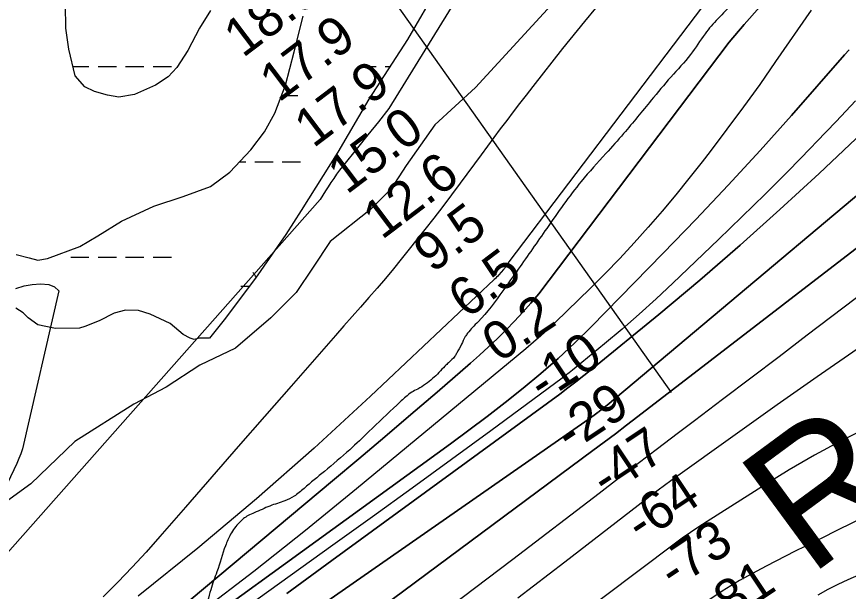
# Model space of a CAD drawing. Extents: x 3445503 to 3483459, y 540493 to 566012.
# Drawn here: x 3477383 to 3478837, y 554379 to 555383 of the extents above; entities that cross this region are included whole.
import ezdxf

# ---------------------------------------------------------------- set-up
doc = ezdxf.new("R2010")
doc.units = 0
for name, color, linetype in [('V-RIVR-EDGE', 7, 'Continuous'), ('V-RIVR-IDEN', 7, 'Continuous'), ('V-RIVR-RANG', 7, 'Continuous'), ('V-SITE-VEGE', 7, 'Continuous'), ('V-TOPO-DPTH', 7, 'Continuous'), ('V-TOPO-MAJR', 7, 'Continuous'), ('V-TOPO-MINR', 7, 'Continuous'), ('V-TOPO-WATR', 7, 'Continuous'), ('V-WETL-SWMP', 7, 'Continuous')]:
    doc.layers.add(name, color=color, linetype=linetype)

msp = doc.modelspace()

# ---------------------------------------------------------------- linework, layer by layer
at = {"layer": 'V-RIVR-EDGE'}
for points in [[(3479048.2, 555952.9), (3479035.5, 555929.1), (3479023.5, 555904.1), (3479010.7, 555876.2), (3479006.3, 555866.2), (3478998.4, 555856.1), (3478994.3, 555845.7), (3478986.8, 555833.8), (3478978.2, 555819.7), (3478958, 555784.7), (3478947.9, 555770.2), (3478932.2, 555753.1), (3478918.8, 555740.9), (3478904.2, 555732.3), (3478893.8, 555724.9), (3478877.7, 555710.1), (3478852, 555684.4), (3478832.2, 555664), (3478812.8, 555641.3), (3478795.9, 555618.3), (3478789.6, 555600), (3478781.7, 555566.9), (3478780.1, 555550.1), (3478779.4, 555539.3), (3478777.5, 555533.8), (3478773, 555526.7), (3478771.1, 555522.2), (3478770.7, 555518.1), (3478770.7, 555514), (3478769.2, 555509.6), (3478765.1, 555505.8), (3478745.7, 555497), (3478721.1, 555481.4), (3478695, 555459.1), (3478670.7, 555439.8), (3478652.4, 555424.6), (3478635.6, 555406.3), (3478608.7, 555378.9), (3478586.3, 555352.5), (3478560.9, 555316.4), (3478526.5, 555277), (3478492.2, 555236.5), (3478444, 555178.5), (3478413, 555143.6), (3478370, 555094.9), (3478309.5, 555012.7), (3478259.8, 554941.7), (3478232.9, 554903.8), (3478189.5, 554849.5), (3478171.2, 554829.8), (3478167.1, 554823.8), (3478160.7, 554810.4)], [(3478160.7, 554810.4), (3478152.3, 554795), (3478149, 554789.4), (3478137.8, 554778.3), (3478131.7, 554772.4)], [(3478131.7, 554772.4), (3478110.1, 554750.4), (3478097.8, 554740.8), (3478084, 554732.2), (3478073.6, 554726.7), (3478063.1, 554718.5), (3478047.8, 554704.4), (3477998.9, 554657.9), (3477965.3, 554626.4), (3477920.9, 554588.5), (3477885.4, 554558.8), (3477867.9, 554545), (3477851.8, 554537.3), (3477825.7, 554528), (3477798.5, 554516.2), (3477787.7, 554511.3), (3477772.4, 554499.5), (3477757.1, 554478.6), (3477748.1, 554458.6), (3477733.1, 554413.1), (3477722.2, 554381.9), (3477716.6, 554362.5), (3477705.7, 554345.8), (3477695.7, 554336.1), (3477672.5, 554322), (3477640.8, 554307.6), (3477625.9, 554300.9), (3477613.2, 554293.9), (3477597.2, 554285)]]:
    msp.add_spline(points, degree=3, dxfattribs=at)
at = {"layer": 'V-RIVR-RANG'}
msp.add_line((3477717.9, 555868.5), (3478527.1, 554726), dxfattribs=at)
at = {"layer": 'V-SITE-VEGE'}
msp.add_lwpolyline([(3478752.4, 555959.5), (3478613.5, 555785.1), (3478569.2, 555731.9), (3478527.8, 555678.6), (3478474.6, 555610.6), (3478412.5, 555533.8), (3478323.9, 555409.6), (3478185, 555258.8), (3478114.1, 555193.7), (3478063.8, 555122.8), (3478037.2, 555081.4), (3478001.8, 555045.9), (3477930.8, 554989.7), (3477901.3, 554945.3), (3477871.7, 554901), (3477827.4, 554856.6), (3477765.3, 554803.4), (3477703.3, 554773.9), (3477644.2, 554735.4), (3477588, 554705.8), (3477484.6, 554640.8), (3477407.8, 554566.9), (3477322.1, 554504.8)], dxfattribs=at)
at = {"layer": 'V-TOPO-DPTH'}
for points in [[(3479714.2, 555705.4), (3479634.4, 555632.4), (3479553.6, 555560.6), (3479472, 555489.6), (3479178.5, 555238), (3479153.5, 555216.7), (3479128.4, 555195.7), (3479103.1, 555174.8), (3479077.6, 555154.2), (3479052, 555133.7), (3479026.3, 555113.3), (3479000.4, 555093.1), (3478974.5, 555073.1), (3478468.6, 554684.1), (3478449.1, 554669.1), (3478429.5, 554654.3), (3478409.9, 554639.5), (3478390.2, 554624.8), (3477593.7, 554034.2)], [(3477593.7, 554034.2), (3478390.2, 554624.8), (3478409.9, 554639.5), (3478429.5, 554654.3), (3478449.1, 554669.1), (3478468.6, 554684.1), (3478974.5, 555073.1), (3479000.4, 555093.1), (3479026.3, 555113.3), (3479052, 555133.7), (3479077.6, 555154.2), (3479103.1, 555174.8), (3479128.4, 555195.7), (3479153.5, 555216.7), (3479178.5, 555238), (3479472, 555489.6), (3479553.6, 555560.6), (3479634.4, 555632.4), (3479714.2, 555705.4)], [(3478840.8, 555578.7), (3478833.6, 555570.6), (3478826.4, 555562.5), (3478819.2, 555554.4), (3478654.7, 555368.7), (3478628.5, 555338.2), (3478295.6, 554898.8), (3478282, 554882.4), (3478268, 554866.3), (3478253.5, 554850.7), (3478238.7, 554835.4), (3478223.4, 554820.5), (3478208, 554805.9), (3478192.2, 554791.5), (3478176.2, 554777.4), (3478117.8, 554727), (3478072.3, 554687.9), (3478026.7, 554649), (3477980.9, 554610.3), (3477935.1, 554571.7), (3477563.1, 554260.6)], [(3477563.1, 554260.6), (3477935.1, 554571.7), (3477980.9, 554610.3), (3478026.7, 554649), (3478072.3, 554687.9), (3478117.8, 554727), (3478176.2, 554777.4), (3478192.2, 554791.5), (3478208, 554805.9), (3478223.4, 554820.5), (3478238.7, 554835.4), (3478253.5, 554850.7), (3478268, 554866.3), (3478282, 554882.4), (3478295.6, 554898.8), (3478628.5, 555338.2), (3478654.7, 555368.7), (3478819.2, 555554.4), (3478826.4, 555562.5), (3478833.6, 555570.6), (3478840.8, 555578.7)], [(3478413.9, 555421.2), (3478375.4, 555374.2), (3478337.3, 555326.7), (3478285.1, 555260.3), (3478273.6, 555245.6), (3478262.2, 555230.9), (3478250.9, 555216.1), (3478239.6, 555201.3), (3478228.4, 555186.4), (3478217.3, 555171.4), (3478206.2, 555156.5), (3478195.1, 555141.5), (3478158.4, 555091.7), (3478143.2, 555071.3), (3478127.8, 555051), (3478112.2, 555030.9), (3478096.4, 555010.9), (3478055.3, 554959.1), (3478041.5, 554942.1), (3478027.5, 554925.1), (3478013.2, 554908.4), (3477998.7, 554891.9), (3477984.1, 554875.4), (3477969.6, 554859), (3477955, 554842.5), (3477940.5, 554826), (3477862.6, 554737.3), (3477816.3, 554684.6), (3477770.1, 554631.8), (3477724, 554578.9), (3477678, 554526), (3477633.4, 554474.5), (3477609.4, 554447.6), (3477585, 554421), (3477559.9, 554395.1), (3477534.3, 554369.6)], [(3477464.8, 554146.5), (3478141.3, 554636.6), (3478173.5, 554660.3), (3478205.5, 554684.4), (3478237.1, 554708.9), (3478268.5, 554733.8), (3478299.2, 554759.4), (3478329.3, 554785.8), (3478358.5, 554813.1), (3478387, 554841.1), (3478513.1, 554969.3), (3478570.4, 555028.4), (3478627, 555088.2), (3478682.6, 555148.9), (3478737.5, 555210.2), (3478830.2, 555315.6), (3478838.2, 555324.8)], [(3477464.8, 554146.5), (3478141.3, 554636.6), (3478173.5, 554660.3), (3478205.5, 554684.4), (3478237.1, 554708.9), (3478268.5, 554733.8), (3478299.2, 554759.4), (3478329.3, 554785.8), (3478358.5, 554813.1), (3478387, 554841.1), (3478513.1, 554969.3), (3478570.4, 555028.4), (3478627, 555088.2), (3478682.6, 555148.9), (3478737.5, 555210.2), (3478830.2, 555315.6), (3478838.2, 555324.8)], [(3479010.5, 555321.1), (3478785.6, 555108.8), (3478717.1, 555045.6), (3478647.7, 554983.3), (3478577, 554922.5), (3478505.4, 554862.6), (3478388.5, 554767), (3478374.6, 554755.9), (3478360.6, 554744.9), (3478346.5, 554734.1), (3478332.2, 554723.5), (3477934, 554432.7), (3477855.2, 554375.4)], [(3477855.2, 554375.4), (3477934, 554432.7), (3478332.2, 554723.5), (3478346.5, 554734.1), (3478360.6, 554744.9), (3478374.6, 554755.9), (3478388.5, 554767), (3478505.4, 554862.6), (3478577, 554922.5), (3478647.7, 554983.3), (3478717.1, 555045.6), (3478785.6, 555108.8), (3479010.5, 555321.1)], [(3479073.1, 555255.9), (3478415.4, 554704.4), (3478412.9, 554702.4), (3478410.5, 554700.4), (3478408, 554698.4), (3478405.5, 554696.4), (3478401.2, 554693), (3478400.9, 554692.8), (3478400.1, 554692.2), (3478399.7, 554691.9), (3478392.4, 554686.5), (3478388.3, 554683.6), (3478384.2, 554680.6), (3478380.1, 554677.7), (3478376, 554674.9), (3477501.2, 554066.2)], [(3477501.2, 554066.2), (3478376, 554674.9), (3478380.1, 554677.7), (3478384.2, 554680.6), (3478388.3, 554683.6), (3478392.4, 554686.5), (3478399.7, 554691.9), (3478400.1, 554692.2), (3478400.9, 554692.8), (3478401.2, 554693), (3478405.5, 554696.4), (3478408, 554698.4), (3478410.5, 554700.4), (3478412.9, 554702.4), (3478415.4, 554704.4), (3479073.1, 555255.9)]]:
    msp.add_lwpolyline(points, dxfattribs=at)
at = {"layer": 'V-TOPO-MAJR'}
msp.add_lwpolyline([(3479733.5, 555567.4), (3479671.7, 555519.5), (3479225.2, 555175.1), (3479200.1, 555155.8), (3479174.9, 555136.5), (3479149.7, 555117.3), (3479124.4, 555098.1), (3478764.9, 554826.2), (3478715.6, 554788.8), (3478666.3, 554751.5), (3478617, 554714.2), (3478567.7, 554676.9), (3478537.4, 554653.9), (3478503.3, 554628), (3478469.2, 554602.1), (3478435.1, 554576.1), (3478401.1, 554550.1), (3478250.1, 554434.6), (3478140.2, 554351.3)], dxfattribs=at)
at = {"layer": 'V-TOPO-MINR'}
for points in [[(3478501.7, 555979.7), (3478033.5, 555222.1), (3478015.3, 555199.1), (3477997, 555176.2), (3477978.7, 555153.3), (3477952.9, 555121.1), (3477947.5, 555114.2), (3477942.3, 555107.2), (3477937.3, 555100.1), (3477932.4, 555092.9), (3477927.6, 555085.6), (3477922.9, 555078.2), (3477918.3, 555070.8), (3477913.8, 555063.3), (3477321.4, 554395.6)], [(3479714.2, 555705.4), (3479634.4, 555632.4), (3479553.6, 555560.6), (3479472, 555489.6), (3479178.5, 555238), (3479153.5, 555216.7), (3479128.4, 555195.7), (3479103.1, 555174.8), (3479077.6, 555154.2), (3479052, 555133.7), (3479026.3, 555113.3), (3479000.4, 555093.1), (3478974.5, 555073.1), (3478468.6, 554684.1), (3478449.1, 554669.1), (3478429.5, 554654.3), (3478409.9, 554639.5), (3478390.2, 554624.8), (3477593.7, 554034.2)], [(3478764.6, 555641.8), (3478243.4, 554954.2), (3478241, 554950.4), (3478239.7, 554948.5), (3478237.1, 554944.8), (3478235.7, 554943), (3478234.3, 554941.3), (3478225.9, 554931.8), (3478223.9, 554929.6), (3478221.8, 554927.4), (3478219.8, 554925.4), (3478217.6, 554923.3), (3478001.6, 554719.9), (3477902.8, 554629.3), (3477802.4, 554540.6), (3477699.7, 554454.6), (3477595.4, 554370.4)], [(3478413.9, 555421.2), (3478375.4, 555374.2), (3478337.3, 555326.7), (3478285.1, 555260.3), (3478273.6, 555245.6), (3478262.2, 555230.9), (3478250.9, 555216.1), (3478239.6, 555201.3), (3478228.4, 555186.4), (3478217.3, 555171.4), (3478206.2, 555156.5), (3478195.1, 555141.5), (3478158.4, 555091.7), (3478143.2, 555071.3), (3478127.8, 555051), (3478112.2, 555030.9), (3478096.4, 555010.9), (3478055.3, 554959.1), (3478041.5, 554942.1), (3478027.5, 554925.1), (3478013.2, 554908.4), (3477998.7, 554891.9), (3477984.1, 554875.4), (3477969.6, 554859), (3477955, 554842.5), (3477940.5, 554826), (3477862.6, 554737.3), (3477816.3, 554684.6), (3477770.1, 554631.8), (3477724, 554578.9), (3477678, 554526), (3477633.4, 554474.5), (3477609.4, 554447.6), (3477585, 554421), (3477559.9, 554395.1), (3477534.3, 554369.6)], [(3478771.8, 555393.8), (3478709.7, 555304), (3478681.8, 555264.2), (3478653.5, 555224.8), (3478624.6, 555185.9), (3478595.2, 555147.3), (3478581.1, 555128.9), (3478558.2, 555099.9), (3478535, 555071.2), (3478511.2, 555042.8), (3478487.1, 555014.8), (3478462.4, 554987.3), (3478437.3, 554960.3), (3478411.5, 554933.8), (3478385.3, 554907.7), (3478324.8, 554849), (3478312.2, 554837.1), (3478299.4, 554825.3), (3478286.4, 554813.9), (3478273.1, 554802.7), (3477977.2, 554558.1), (3477887.8, 554485.5), (3477797.6, 554413.9), (3477706.2, 554343.8)], [(3479718.5, 555381.5), (3479666.9, 555352.3), (3479616.6, 555320.5), (3479286.9, 555094), (3479261.4, 555076.6), (3479235.8, 555059.1), (3479210.1, 555041.8), (3479184.4, 555024.5), (3478923, 554849.6), (3478852.4, 554801.8), (3478782.1, 554753.6), (3478712.3, 554704.7), (3478642.8, 554655.3), (3478526.7, 554572), (3478515.5, 554563.9), (3478504.4, 554555.7), (3478493.4, 554547.5), (3478482.5, 554539.1), (3478341, 554429.9), (3478259.3, 554367.1)], [(3478838.2, 555324.8), (3478830.2, 555315.6), (3478737.5, 555210.2), (3478682.6, 555148.9), (3478627, 555088.2), (3478570.4, 555028.4), (3478513.1, 554969.3), (3478387, 554841.1), (3478358.5, 554813.1), (3478329.3, 554785.8), (3478299.2, 554759.4), (3478268.5, 554733.8), (3478237.1, 554708.9), (3478205.5, 554684.4), (3478173.5, 554660.3), (3478141.3, 554636.6), (3477464.8, 554146.5)], [(3479010.5, 555321.1), (3478785.6, 555108.8), (3478717.1, 555045.6), (3478647.7, 554983.3), (3478577, 554922.5), (3478505.4, 554862.6), (3478388.5, 554767), (3478374.6, 554755.9), (3478360.6, 554744.9), (3478346.5, 554734.1), (3478332.2, 554723.5), (3477934, 554432.7), (3477855.2, 554375.4)], [(3479073.1, 555255.9), (3478415.4, 554704.4), (3478412.9, 554702.4), (3478410.5, 554700.4), (3478408, 554698.4), (3478405.5, 554696.4), (3478401.2, 554693), (3478400.9, 554692.8), (3478400.1, 554692.2), (3478399.7, 554691.9), (3478392.4, 554686.5), (3478388.3, 554683.6), (3478384.2, 554680.6), (3478380.1, 554677.7), (3478376, 554674.9), (3477501.2, 554066.2)], [(3478849.3, 555235.7), (3478815.4, 555199.7), (3478781.3, 555164), (3478771.1, 555153.4), (3478731.3, 555112.9), (3478691.3, 555072.7), (3478650.8, 555032.9), (3478610, 554993.5), (3478530.2, 554917.2), (3478501, 554889.9), (3478471.4, 554863), (3478441.2, 554836.9), (3478410.6, 554811.2), (3478360.8, 554770.3), (3478354.8, 554765.4), (3478348.7, 554760.6), (3478342.5, 554755.9), (3478336.3, 554751.3), (3478211.6, 554659.5), (3478142.9, 554609.2), (3478074.1, 554559), (3478005.1, 554509.1), (3477936, 554459.4), (3477492.4, 554141.3)], [(3477381.9, 554908.1), (3477396, 554912.3), (3477410.3, 554915.1), (3477424.8, 554915.8), (3477439.5, 554915.1), (3477449.5, 554910.5), (3477456.5, 554904), (3477393, 554627.7), (3477390.1, 554619.1), (3477386.8, 554610.7), (3477383.2, 554602.5), (3477317.4, 554465.1)], [(3478867.5, 554663.4), (3478822.1, 554640.5), (3478777.4, 554616.6), (3478733.5, 554591.2), (3478690.1, 554564.7), (3478589.8, 554501), (3478575.2, 554491.5), (3478560.7, 554481.7), (3478546.4, 554471.6), (3478532.3, 554461.2), (3478226.6, 554231.7)], [(3479689.3, 554609.6), (3479682.1, 554609), (3479622.2, 554606.4), (3479607.5, 554605.9), (3479592.8, 554605.6), (3479578.1, 554605.7), (3479563.3, 554605.9), (3479540.9, 554606.5), (3479537.4, 554606.5), (3479533.9, 554606.2), (3479530.4, 554605.8), (3479527, 554605.1), (3479523.5, 554604.3), (3479520.1, 554603.3), (3479516.7, 554602.3), (3479513.4, 554601.2), (3478910.4, 554426.2), (3478891.5, 554420.5), (3478872.8, 554414.1), (3478854.3, 554407.2), (3478836.1, 554399.4), (3478818.2, 554391.1), (3478800.7, 554382), (3478783.5, 554372.2)], [(3478959.1, 554555.3), (3478812, 554482.8), (3478795, 554474.4), (3478778, 554466), (3478761, 554457.6), (3478743.9, 554449.2), (3478727, 554440.7), (3478710.1, 554432), (3478693.3, 554423.1), (3478676.7, 554414.1), (3478646.8, 554397.7), (3478639, 554393.3), (3478631.3, 554388.7), (3478623.7, 554384), (3478616.2, 554379.1), (3477965, 553944.3)]]:
    msp.add_lwpolyline(points, dxfattribs=at)
at = {"layer": 'V-TOPO-WATR'}
msp.add_lwpolyline([(3478840.8, 555578.7), (3478833.6, 555570.6), (3478826.4, 555562.5), (3478819.2, 555554.4), (3478654.7, 555368.7), (3478628.5, 555338.2), (3478295.6, 554898.8), (3478282, 554882.4), (3478268, 554866.3), (3478253.5, 554850.7), (3478238.7, 554835.4), (3478223.4, 554820.5), (3478208, 554805.9), (3478192.2, 554791.5), (3478176.2, 554777.4), (3478117.8, 554727), (3478072.3, 554687.9), (3478026.7, 554649), (3477980.9, 554610.3), (3477935.1, 554571.7), (3477563.1, 554260.6)], dxfattribs=at)
at = {"layer": 'V-WETL-SWMP'}
for p, q in [((3477481.5, 555295.4), (3477509.5, 555295.4)), ((3477525.5, 555295.4), (3477557.5, 555295.4)), ((3477573.5, 555295.4), (3477605.5, 555295.4)), ((3477621.5, 555295.4), (3477653.5, 555295.4)), ((3477979.4, 555295.4), (3478011.4, 555295.4)), ((3478027.4, 555295.4), (3478035.4, 555295.4)), ((3477845.8, 555244.7), (3477874.8, 555244.7)), ((3477773, 555129.2), (3477783.4, 555129.2)), ((3477799.4, 555129.2), (3477831.4, 555129.2)), ((3477847.4, 555129.2), (3477879.4, 555129.2)), ((3477477.5, 554962.7), (3477509.5, 554962.7)), ((3477525.5, 554962.7), (3477557.5, 554962.7)), ((3477573.5, 554962.7), (3477605.5, 554962.7)), ((3477621.5, 554962.7), (3477653.5, 554962.7)), ((3477774.8, 554912), (3477789.8, 554912))]:
    msp.add_line(p, q, dxfattribs=at)
for points in [[(3478120.3, 555436.3), (3478066.1, 555342.9), (3477998.6, 555238.5), (3477944.4, 555145.9), (3477880.1, 555043.9), (3477853.7, 555001.9), (3477800.4, 554925.9), (3477745.5, 554853.4), (3477719.9, 554821.3), (3477702.1, 554821.1), (3477693.4, 554818.8), (3477686.3, 554821.3), (3477674, 554827.7), (3477651.3, 554846.9), (3477616.7, 554863), (3477596.3, 554869.6), (3477573.4, 554869.8), (3477553.7, 554864.5), (3477527.5, 554851.3), (3477502.2, 554841.3), (3477492.7, 554838.3), (3477450.9, 554837.9), (3477420.2, 554844.6), (3477402.9, 554856.6)], [(3477721.6, 555393.5), (3477702.4, 555362.2), (3477682.2, 555323.7), (3477663, 555294), (3477647.8, 555277.6), (3477625.6, 555262.8), (3477589.2, 555246.6), (3477561.5, 555242.2), (3477541.8, 555245.5), (3477519, 555252.1), (3477502.5, 555260.1), (3477485.4, 555279.2), (3477474, 555325.9), (3477468.9, 555362.2), (3477468.5, 555403.2)], [(3477382, 554967.2), (3477404.8, 554961.4), (3477419.8, 554957.3), (3477437.1, 554960.3), (3477493.4, 554981), (3477525.1, 554999.6), (3477566.4, 555025.2), (3477622.6, 555051.5), (3477674.1, 555068.3), (3477721.6, 555085.9), (3477755.8, 555110.8), (3477792.4, 555149.9), (3477816.4, 555181.2), (3477834.1, 555214.1), (3477852.8, 555262.8), (3477868.3, 555321), (3477884, 555383.2)], [(3477402.9, 554856.6), (3477394.4, 554865.3), (3477381.8, 554873.3)]]:
    msp.add_lwpolyline(points, dxfattribs=at)
msp.add_arc((3477769.6, 554912.5), 35.2, 25.209, 40.7718, dxfattribs=at)

# ---------------------------------------------------------------- texts
at = {"layer": 'V-RIVR-IDEN'}
msp.add_text('R E A C ', height=230, rotation=36.3628, dxfattribs=at).set_placement((3478768, 554403.6))
at = {"layer": 'V-RIVR-RANG'}
for s, rotation, p in [('18.0', 37.0983, (3477778.5, 555309.6)), ('17.9', 37.0983, (3477841.1, 555231.6)), ('17.9', 37.0983, (3477901.6, 555152)), ('15.0', 37.0983, (3477960, 555070.8)), ('12.6', 37.0983, (3478021.4, 554991.8)), ('9.5', 37.0983, (3478109.9, 554933.4)), ('6.5', 37.0983, (3478170.4, 554853.8)), ('0.2', 33.5857, (3478226.2, 554777.3)), ('-10', 33.5857, (3478303.4, 554708.7)), ('-29', 33.5857, (3478350.8, 554620.4)), ('-47', 33.5857, (3478413.5, 554542.2)), ('-64', 33.5857, (3478474.4, 554462.9)), ('-73', 33.5857, (3478531.7, 554381.1)), ('-81', 33.5857, (3478606, 554310.7))]:
    msp.add_text(s, height=67, rotation=rotation, dxfattribs=at).set_placement(p)

doc.saveas('drawing.dxf')
